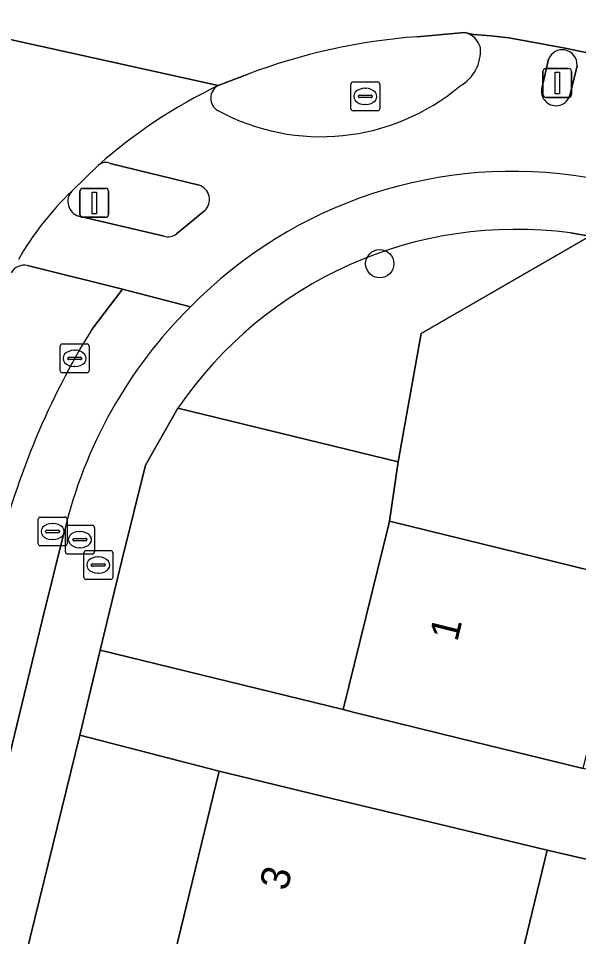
# Model space of a CAD drawing. Extents: x 162803 to 163818, y 381639 to 382475.
# Drawn here: x 163548.77 to 163568.17, y 382306.18 to 382337.97 of the extents above; entities that cross this region are included whole.
import ezdxf

# ---------------------------------------------------------------- set-up
doc = ezdxf.new("R2010")
doc.units = 0
for name, color, linetype in [('IMGEO_Boom', 7, 'Continuous'), ('IMGEO_Brandkraan', 7, 'Continuous'), ('IMGEO_Erf', 7, 'Continuous'), ('IMGEO_Fietspad_gesloten', 7, 'Continuous'), ('IMGEO_Fietspad_open', 7, 'Continuous'), ('IMGEO_Gemengd_bos', 7, 'Continuous'), ('IMGEO_Groenvoorziening', 7, 'Continuous'), ('IMGEO_Kolk', 7, 'Continuous'), ('IMGEO_Muur', 7, 'Continuous'), ('IMGEO_Pand', 7, 'Continuous'), ('IMGEO_Pand_nummerreeks', 7, 'Continuous'), ('IMGEO_Rijbaan_lokaal_gesloten', 7, 'Continuous'), ('IMGEO_Rijbaan_lokaal_open', 7, 'Continuous'), ('IMGEO_Rijbaan_regionaal_gesloten', 7, 'Continuous'), ('IMGEO_Rioolput', 7, 'Continuous'), ('IMGEO_Verkeerseiland_groen', 7, 'Continuous'), ('IMGEO_Verkeerseiland_open', 7, 'Continuous'), ('IMGEO_Verkeersregelinstallatiepaal', 7, 'Continuous'), ('IMGEO_Voetpad_open', 7, 'Continuous')]:
    doc.layers.add(name, color=color, linetype=linetype)

msp = doc.modelspace()

# ---------------------------------------------------------------- linework, layer by layer
at = {"layer": 'IMGEO_Boom'}
msp.add_circle((163561.282, 382329.478), 0.489, dxfattribs=at)
at = {"layer": 'IMGEO_Brandkraan'}
for p, q in [((163560.283, 382334.845), (163560.283, 382335.697)), ((163560.358, 382335.771), (163561.21, 382335.771)), ((163561.284, 382335.697), (163561.284, 382334.845)), ((163560.585, 382335.314), (163560.983, 382335.314)), ((163560.771, 382335.551), (163560.796, 382335.551)), ((163560.542, 382335.265), (163560.542, 382335.277)), ((163560.98, 382335.228), (163560.582, 382335.228)), ((163560.794, 382334.991), (163560.769, 382334.991)), ((163561.026, 382335.277), (163561.026, 382335.265)), ((163561.21, 382334.771), (163560.358, 382334.771)), ((163551.039, 382318.62), (163551.039, 382319.472)), ((163551.114, 382319.546), (163551.966, 382319.546)), ((163552.04, 382319.472), (163552.04, 382318.62)), ((163551.341, 382319.089), (163551.739, 382319.089)), ((163551.527, 382319.326), (163551.552, 382319.326)), ((163551.298, 382319.04), (163551.298, 382319.052)), ((163551.736, 382319.003), (163551.338, 382319.003)), ((163551.55, 382318.766), (163551.525, 382318.766)), ((163551.782, 382319.052), (163551.782, 382319.04)), ((163551.966, 382318.546), (163551.114, 382318.546))]:
    msp.add_line(p, q, dxfattribs=at)
for points in [[(163560.283, 382334.845), (163560.283, 382335.697)], [(163560.358, 382335.771), (163561.21, 382335.771)], [(163561.284, 382335.697), (163561.284, 382334.845)], [(163561.21, 382334.771), (163560.358, 382334.771)], [(163551.039, 382318.62), (163551.039, 382319.472)], [(163551.114, 382319.546), (163551.966, 382319.546)], [(163552.04, 382319.472), (163552.04, 382318.62)], [(163551.966, 382318.546), (163551.114, 382318.546)]]:
    msp.add_lwpolyline(points, dxfattribs=at)
for centre, radius, start, end in [((163560.36, 382335.695), 0.0765, 91.552, 178.448), ((163560.36, 382335.695), 0.0765, 91.552, 178.448), ((163561.208, 382335.695), 0.0765, 1.552, 88.448), ((163561.208, 382335.695), 0.0765, 1.552, 88.448), ((163560.582, 382335.274), 0.0403, 85.8775, 175.7526), ((163560.987, 382335.276), 0.0386, 1.7309, 96.639), ((163560.579, 382335.264), 0.0366, 178.938, 274.7102), ((163560.983, 382335.271), 0.043, 264.8664, 352.4533), ((163560.36, 382334.847), 0.0765, 181.552, 268.448), ((163560.36, 382334.847), 0.0765, 181.552, 268.448), ((163561.208, 382334.847), 0.0765, 271.552, 358.448), ((163561.208, 382334.847), 0.0765, 271.552, 358.448), ((163551.116, 382319.47), 0.0765, 91.552, 178.448), ((163551.116, 382319.47), 0.0765, 91.552, 178.448), ((163551.964, 382319.47), 0.0765, 1.552, 88.448), ((163551.964, 382319.47), 0.0765, 1.552, 88.448), ((163551.338, 382319.049), 0.0403, 85.8775, 175.7526), ((163551.743, 382319.051), 0.0386, 1.7309, 96.639), ((163551.335, 382319.039), 0.0366, 178.938, 274.7102), ((163551.739, 382319.046), 0.043, 264.8664, 352.4533), ((163551.116, 382318.622), 0.0765, 181.552, 268.448), ((163551.116, 382318.622), 0.0765, 181.552, 268.448), ((163551.964, 382318.622), 0.0765, 271.552, 358.448), ((163551.964, 382318.622), 0.0765, 271.552, 358.448)]:
    msp.add_arc(centre, radius, start, end, dxfattribs=at)
for centre, major_axis, ratio, start_param, end_param in [((163560.77, 382335.271), (-0.387, 0.002), 0.722429, 4.712389, 7.853982), ((163560.795, 382335.271), (-0.39, 0.002), 0.717154, 1.570796, 4.712389), ((163551.526, 382319.046), (-0.387, 0.002), 0.722429, 4.712389, 7.853982), ((163551.551, 382319.046), (-0.39, 0.002), 0.717154, 1.570796, 4.712389)]:
    msp.add_ellipse(centre, major_axis=major_axis, ratio=ratio, start_param=start_param, end_param=end_param, dxfattribs=at)
at = {"layer": 'IMGEO_Erf'}
msp.add_lwpolyline([(163561.621, 382320.566), (163561.925, 382322.622), (163554.299, 382324.479), (163553.17, 382322.498), (163552.361, 382319.208), (163551.61, 382316.097), (163560.015, 382314.042), (163561.594, 382320.458)], close=True, dxfattribs=at)
for points in [[(163554.187, 382305.597), (163555.719, 382311.907), (163550.901, 382313.157), (163542.775, 382280.105)], [(163573.299, 382304.325), (163574.082, 382307.554), (163567.075, 382309.172), (163565.535, 382302.776)]]:
    msp.add_lwpolyline(points, dxfattribs=at)
at = {"layer": 'IMGEO_Fietspad_gesloten'}
for points in [[(163554.732, 382327.986), (163552.378, 382328.592), (163551.313, 382327.2)], [(163546.768, 382305.494), (163549.609, 382317.177), (163550.359, 382320.192)]]:
    msp.add_lwpolyline(points, dxfattribs=at)
for centre, radius, start, end in [((163566.143, 382316.46), 16.219, 134.7121, 166.6967), ((163574.415, 382312.965), 27.135, 148.3601, 166.235)]:
    msp.add_arc(centre, radius, start, end, dxfattribs=at)
at = {"layer": 'IMGEO_Fietspad_open'}
for points in [[(163570.799, 382336.298), (163567.697, 382336.938), (163565.75, 382337.302), (163565.124, 382337.367), (163564.524, 382337.419), (163564.22, 382337.479)], [(163566.902, 382335.595), (163567.13, 382336.564)], [(163568.112, 382336.33), (163567.876, 382335.344)], [(163551.957, 382332.95), (163555.032, 382332.199)], [(163555.232, 382331.317), (163554.246, 382330.515)], [(163553.817, 382330.428), (163550.863, 382331.126)], [(163549.089, 382329.417), (163552.378, 382328.592), (163554.732, 382327.986)]]:
    msp.add_lwpolyline(points, dxfattribs=at)
for centre, radius, start, end in [((163564.071, 382336.773), 0.722, 14.2748, 78.0634), ((163563.367, 382336.854), 1.406, 299.7121, 3.9717), ((163567.605, 382336.374), 0.512, 80.5759, 158.2271), ((163567.588, 382336.364), 0.525, 356.3396, 78.8883), ((163563.55, 382319.291), 18.143, 115.6675, 131.4316), ((163555.922, 382335.209), 0.491, 117.9273, 240.2074), ((163559.249, 382341.351), 7.476, 241.4671, 310.0947), ((163567.384, 382335.449), 0.503, 163.1816, 347.917), ((163551.799, 382332.574), 0.407, 67.189, 128.5646), ((163565.893, 382317.05), 15.626, 80.5561, 135.5834), ((163554.853, 382331.695), 0.535, 315.0692, 70.4831), ((163557.901, 382324.405), 10.511, 133.8189, 150.2606), ((163551.022, 382331.635), 0.533, 138.387, 252.6955), ((163553.942, 382330.911), 0.499, 255.429, 307.4989), ((163548.98, 382328.891), 0.537, 78.2539, 149.1102)]:
    msp.add_arc(centre, radius, start, end, dxfattribs=at)
at = {"layer": 'IMGEO_Gemengd_bos'}
msp.add_lwpolyline([(163669.317, 382304.454), (163578.559, 382326.591), (163570.126, 382328.542), (163570.848, 382331.04), (163570.006, 382331.261), (163569.064, 382330.718), (163568.558, 382330.427), (163562.716, 382327.06), (163561.925, 382322.622), (163561.621, 382320.566), (163569.935, 382318.52), (163575.494, 382317.166), (163576.647, 382316.882), (163580.183, 382316.012), (163584.05, 382315.081), (163588.343, 382314.041), (163586.764, 382307.529), (163636.405, 382295.498)], dxfattribs=at)
at = {"layer": 'IMGEO_Groenvoorziening'}
msp.add_lwpolyline([(163554.299, 382324.479), (163561.925, 382322.622), (163562.716, 382327.06), (163568.558, 382330.427), (163567.883, 382330.543)], dxfattribs=at)
msp.add_arc((163566.007, 382316.499), 14.169, 82.3917, 145.721, dxfattribs=at)
at = {"layer": 'IMGEO_Kolk'}
for p, q in [((163550.223, 382325.774), (163550.223, 382326.626)), ((163550.298, 382326.7), (163551.15, 382326.7)), ((163550.711, 382326.48), (163550.736, 382326.48)), ((163551.224, 382326.626), (163551.224, 382325.774)), ((163550.482, 382326.194), (163550.482, 382326.206)), ((163550.92, 382326.157), (163550.522, 382326.157)), ((163550.525, 382326.243), (163550.923, 382326.243)), ((163550.966, 382326.206), (163550.966, 382326.194)), ((163550.734, 382325.92), (163550.709, 382325.92)), ((163551.15, 382325.7), (163550.298, 382325.7))]:
    msp.add_line(p, q, dxfattribs=at)
for points in [[(163550.223, 382325.774), (163550.223, 382326.626)], [(163550.298, 382326.7), (163551.15, 382326.7)], [(163551.224, 382326.626), (163551.224, 382325.774)], [(163551.15, 382325.7), (163550.298, 382325.7)]]:
    msp.add_lwpolyline(points, dxfattribs=at)
for centre, radius, start, end in [((163550.3, 382326.624), 0.0765, 91.552, 178.448), ((163550.3, 382326.624), 0.0765, 91.552, 178.448), ((163551.148, 382326.624), 0.0765, 1.552, 88.448), ((163551.148, 382326.624), 0.0765, 1.552, 88.448), ((163550.522, 382326.203), 0.0403, 85.8775, 175.7526), ((163550.519, 382326.193), 0.0366, 178.938, 274.7102), ((163550.923, 382326.2), 0.043, 264.8664, 352.4533), ((163550.927, 382326.205), 0.0386, 1.7309, 96.639), ((163550.3, 382325.776), 0.0765, 181.552, 268.448), ((163550.3, 382325.776), 0.0765, 181.552, 268.448), ((163551.148, 382325.776), 0.0765, 271.552, 358.448), ((163551.148, 382325.776), 0.0765, 271.552, 358.448)]:
    msp.add_arc(centre, radius, start, end, dxfattribs=at)
for centre, major_axis, ratio, start_param, end_param in [((163550.71, 382326.2), (-0.387, 0.002), 0.722429, 4.712389, 7.853982), ((163550.735, 382326.2), (-0.39, 0.002), 0.717154, 1.570796, 4.712389)]:
    msp.add_ellipse(centre, major_axis=major_axis, ratio=ratio, start_param=start_param, end_param=end_param, dxfattribs=at)
at = {"layer": 'IMGEO_Muur'}
msp.add_lwpolyline([(163567.075, 382309.172), (163574.082, 382307.554), (163573.299, 382304.325)], dxfattribs=at)
at = {"layer": 'IMGEO_Pand'}
for points in [[(163560.405, 382313.946), (163564.023, 382313.056), (163568.33, 382311.996), (163569.935, 382318.52), (163561.621, 382320.566), (163561.594, 382320.458), (163560.015, 382314.042)], [(163562.479, 382303.512), (163565.535, 382302.776), (163567.075, 382309.172), (163563.291, 382310.083), (163559.669, 382310.955), (163555.719, 382311.907), (163554.187, 382305.597)]]:
    msp.add_lwpolyline(points, close=True, dxfattribs=at)
at = {"layer": 'IMGEO_Rijbaan_lokaal_gesloten'}
for points in [[(163555.692, 382335.643), (163533.357, 382340.594), (163533.61, 382340.137)], [(163550.623, 382331.989), (163551.545, 382332.893)]]:
    msp.add_lwpolyline(points, dxfattribs=at)
for centre, radius, start, end in [((163563.55, 382319.291), 18.143, 115.6675, 131.4316), ((163557.901, 382324.405), 10.511, 133.8189, 150.2606)]:
    msp.add_arc(centre, radius, start, end, dxfattribs=at)
at = {"layer": 'IMGEO_Rijbaan_lokaal_open'}
msp.add_lwpolyline([(163636.405, 382295.498), (163586.764, 382307.529), (163582.471, 382308.569), (163576.994, 382309.896), (163568.33, 382311.996), (163564.023, 382313.056), (163560.405, 382313.946), (163560.015, 382314.042), (163551.61, 382316.097), (163550.901, 382313.157), (163555.719, 382311.907), (163559.669, 382310.955), (163563.291, 382310.083), (163567.075, 382309.172), (163574.082, 382307.554), (163573.299, 382304.325)], dxfattribs=at)
at = {"layer": 'IMGEO_Rijbaan_regionaal_gesloten'}
for points in [[(163562.578, 382337.336), (163564.22, 382337.479), (163564.524, 382337.419), (163565.124, 382337.367), (163565.75, 382337.302), (163567.697, 382336.938), (163570.799, 382336.298), (163571.522, 382336.078), (163571.553, 382336.07), (163572.385, 382339.692), (163572.965, 382342.214), (163608.256, 382333.699), (163645.84, 382324.725), (163687.395, 382314.608), (163728.307, 382305.043)], [(163533.357, 382340.594), (163555.692, 382335.643), (163556.695, 382336.033)]]:
    msp.add_lwpolyline(points, dxfattribs=at)
msp.add_arc((163564.187, 382316.141), 21.256, 94.3401, 110.6371, dxfattribs=at)
at = {"layer": 'IMGEO_Rioolput'}
for p, q in [((163549.534, 382320.707), (163550.386, 382320.707)), ((163549.459, 382319.781), (163549.459, 382320.633)), ((163549.947, 382320.487), (163549.972, 382320.487)), ((163550.403, 382319.499), (163550.403, 382320.351)), ((163550.46, 382320.633), (163550.46, 382319.781)), ((163550.478, 382320.425), (163551.33, 382320.425)), ((163551.404, 382320.351), (163551.404, 382319.499)), ((163549.718, 382320.201), (163549.718, 382320.213)), ((163550.156, 382320.164), (163549.758, 382320.164)), ((163549.761, 382320.25), (163550.159, 382320.25)), ((163550.202, 382320.213), (163550.202, 382320.201)), ((163550.891, 382320.205), (163550.916, 382320.205)), ((163549.97, 382319.927), (163549.945, 382319.927)), ((163550.662, 382319.919), (163550.662, 382319.931)), ((163551.1, 382319.882), (163550.702, 382319.882)), ((163550.705, 382319.968), (163551.103, 382319.968)), ((163551.146, 382319.931), (163551.146, 382319.919)), ((163550.386, 382319.707), (163549.534, 382319.707)), ((163551.33, 382319.425), (163550.478, 382319.425)), ((163550.914, 382319.645), (163550.889, 382319.645))]:
    msp.add_line(p, q, dxfattribs=at)
for points in [[(163549.534, 382320.707), (163550.386, 382320.707)], [(163549.459, 382319.781), (163549.459, 382320.633)], [(163550.403, 382319.499), (163550.403, 382320.351)], [(163550.46, 382320.633), (163550.46, 382319.781)], [(163550.478, 382320.425), (163551.33, 382320.425)], [(163551.404, 382320.351), (163551.404, 382319.499)], [(163550.386, 382319.707), (163549.534, 382319.707)], [(163551.33, 382319.425), (163550.478, 382319.425)]]:
    msp.add_lwpolyline(points, dxfattribs=at)
for centre, radius, start, end in [((163549.536, 382320.631), 0.0765, 91.552, 178.448), ((163549.536, 382320.631), 0.0765, 91.552, 178.448), ((163550.384, 382320.631), 0.0765, 1.552, 88.448), ((163550.384, 382320.631), 0.0765, 1.552, 88.448), ((163550.48, 382320.349), 0.0765, 91.552, 178.448), ((163550.48, 382320.349), 0.0765, 91.552, 178.448), ((163551.328, 382320.349), 0.0765, 1.552, 88.448), ((163551.328, 382320.349), 0.0765, 1.552, 88.448), ((163549.758, 382320.21), 0.0403, 85.8775, 175.7526), ((163549.755, 382320.2), 0.0366, 178.938, 274.7102), ((163550.159, 382320.207), 0.043, 264.8664, 352.4533), ((163550.163, 382320.212), 0.0386, 1.7309, 96.639), ((163549.536, 382319.783), 0.0765, 181.552, 268.448), ((163549.536, 382319.783), 0.0765, 181.552, 268.448), ((163550.384, 382319.783), 0.0765, 271.552, 358.448), ((163550.384, 382319.783), 0.0765, 271.552, 358.448), ((163550.702, 382319.928), 0.0403, 85.8775, 175.7526), ((163550.699, 382319.918), 0.0366, 178.938, 274.7102), ((163551.103, 382319.925), 0.043, 264.8664, 352.4533), ((163551.107, 382319.93), 0.0386, 1.7309, 96.639), ((163550.48, 382319.501), 0.0765, 181.552, 268.448), ((163550.48, 382319.501), 0.0765, 181.552, 268.448), ((163551.328, 382319.501), 0.0765, 271.552, 358.448), ((163551.328, 382319.501), 0.0765, 271.552, 358.448)]:
    msp.add_arc(centre, radius, start, end, dxfattribs=at)
for centre, major_axis, ratio, start_param, end_param in [((163549.946, 382320.207), (-0.387, 0.002), 0.722429, 4.712389, 7.853982), ((163549.971, 382320.207), (-0.39, 0.002), 0.717154, 1.570796, 4.712389), ((163550.89, 382319.925), (-0.387, 0.002), 0.722429, 4.712389, 7.853982), ((163550.915, 382319.925), (-0.39, 0.002), 0.717154, 1.570796, 4.712389)]:
    msp.add_ellipse(centre, major_axis=major_axis, ratio=ratio, start_param=start_param, end_param=end_param, dxfattribs=at)
at = {"layer": 'IMGEO_Verkeerseiland_groen'}
msp.add_lwpolyline([(163551.313, 382327.2), (163552.378, 382328.592), (163549.089, 382329.417)], dxfattribs=at)
for centre, radius, start, end in [((163548.98, 382328.891), 0.537, 78.2539, 149.1102), ((163574.415, 382312.965), 27.135, 148.3601, 166.235)]:
    msp.add_arc(centre, radius, start, end, dxfattribs=at)
at = {"layer": 'IMGEO_Verkeerseiland_open'}
for points in [[(163564.22, 382337.479), (163562.578, 382337.336)], [(163567.13, 382336.564), (163566.902, 382335.595)], [(163567.876, 382335.344), (163568.112, 382336.33)], [(163556.695, 382336.033), (163555.692, 382335.643)], [(163551.545, 382332.893), (163550.623, 382331.989)], [(163555.032, 382332.199), (163551.957, 382332.95)], [(163554.246, 382330.515), (163555.232, 382331.317)], [(163550.863, 382331.126), (163553.817, 382330.428)]]:
    msp.add_lwpolyline(points, dxfattribs=at)
for centre, radius, start, end in [((163564.187, 382316.141), 21.256, 94.3401, 110.6371), ((163564.071, 382336.773), 0.722, 14.2748, 78.0634), ((163563.367, 382336.854), 1.406, 299.7121, 3.9717), ((163567.605, 382336.374), 0.512, 80.5759, 158.2271), ((163567.588, 382336.364), 0.525, 356.3396, 78.8883), ((163555.922, 382335.209), 0.491, 117.9273, 240.2074), ((163559.249, 382341.351), 7.476, 241.4671, 310.0947), ((163567.384, 382335.449), 0.503, 163.1816, 347.917), ((163551.799, 382332.574), 0.407, 67.189, 128.5646), ((163554.853, 382331.695), 0.535, 315.0692, 70.4831), ((163551.022, 382331.635), 0.533, 138.387, 252.6955), ((163553.942, 382330.911), 0.499, 255.429, 307.4989)]:
    msp.add_arc(centre, radius, start, end, dxfattribs=at)
at = {"layer": 'IMGEO_Verkeersregelinstallatiepaal'}
for p, q in [((163566.932, 382335.336), (163566.932, 382336.136)), ((163566.932, 382336.136), (163566.932, 382335.336)), ((163567.032, 382336.236), (163567.822, 382336.236)), ((163567.822, 382336.236), (163567.032, 382336.236)), ((163567.922, 382336.136), (163567.922, 382335.336)), ((163567.922, 382335.336), (163567.922, 382336.136)), ((163567.822, 382335.236), (163567.032, 382335.236)), ((163567.032, 382335.236), (163567.822, 382335.236)), ((163550.905, 382331.185), (163550.905, 382331.985)), ((163550.905, 382331.985), (163550.905, 382331.185)), ((163551.005, 382332.085), (163551.795, 382332.085)), ((163551.795, 382332.085), (163551.005, 382332.085)), ((163551.895, 382331.985), (163551.895, 382331.185)), ((163551.895, 382331.185), (163551.895, 382331.985)), ((163551.795, 382331.085), (163551.005, 382331.085)), ((163551.005, 382331.085), (163551.795, 382331.085))]:
    msp.add_line(p, q, dxfattribs=at)
for points in [[(163567.352, 382336.111), (163567.502, 382336.111), (163567.502, 382335.361), (163567.352, 382335.361), (163567.352, 382336.111)], [(163551.325, 382331.96), (163551.475, 382331.96), (163551.475, 382331.21), (163551.325, 382331.21), (163551.325, 382331.96)]]:
    msp.add_lwpolyline(points, dxfattribs=at)
for centre, start, end in [((163567.032, 382336.136), 90, 180), ((163567.032, 382336.136), 90, 180), ((163567.822, 382336.136), 0, 90), ((163567.822, 382336.136), 360, 90), ((163567.032, 382335.336), 180, 270), ((163567.032, 382335.336), 180, 270), ((163567.822, 382335.336), 270, 0), ((163567.822, 382335.336), 270, 0), ((163551.005, 382331.985), 90, 180), ((163551.005, 382331.985), 90, 180), ((163551.795, 382331.985), 0, 90), ((163551.795, 382331.985), 360, 90), ((163551.005, 382331.185), 180, 270), ((163551.005, 382331.185), 180, 270), ((163551.795, 382331.185), 270, 0), ((163551.795, 382331.185), 270, 0)]:
    msp.add_arc(centre, 0.1, start, end, dxfattribs=at)
at = {"layer": 'IMGEO_Voetpad_open'}
for points in [[(163567.883, 382330.543), (163568.558, 382330.427), (163569.064, 382330.718), (163569.232, 382331.465), (163569.326, 382331.973), (163569.364, 382332.248), (163568.457, 382332.464)], [(163550.901, 382313.157), (163551.61, 382316.097), (163552.361, 382319.208), (163553.17, 382322.498), (163554.299, 382324.479)], [(163550.359, 382320.192), (163549.609, 382317.177), (163546.768, 382305.494), (163542.86, 382289.531), (163538.069, 382285.144), (163536.556, 382283.738), (163536.128, 382283.107)], [(163540.665, 382277.029), (163542.158, 382276.518), (163542.645, 382279.547), (163542.775, 382280.105), (163550.901, 382313.157)]]:
    msp.add_lwpolyline(points, dxfattribs=at)
for centre, radius, start, end in [((163565.893, 382317.05), 15.626, 80.5561, 135.5834), ((163566.007, 382316.499), 14.169, 82.3917, 145.721), ((163566.143, 382316.46), 16.219, 134.7121, 166.6967)]:
    msp.add_arc(centre, radius, start, end, dxfattribs=at)

# ---------------------------------------------------------------- texts
at = {"layer": 'IMGEO_Pand_nummerreeks'}
for s, rotation, p in [('1', 76.1706, (163563.964, 382316.364)), ('3', 76.3493, (163558.081, 382307.737))]:
    msp.add_text(s, height=1, rotation=rotation, dxfattribs=at).set_placement(p)

doc.saveas('drawing.dxf')
